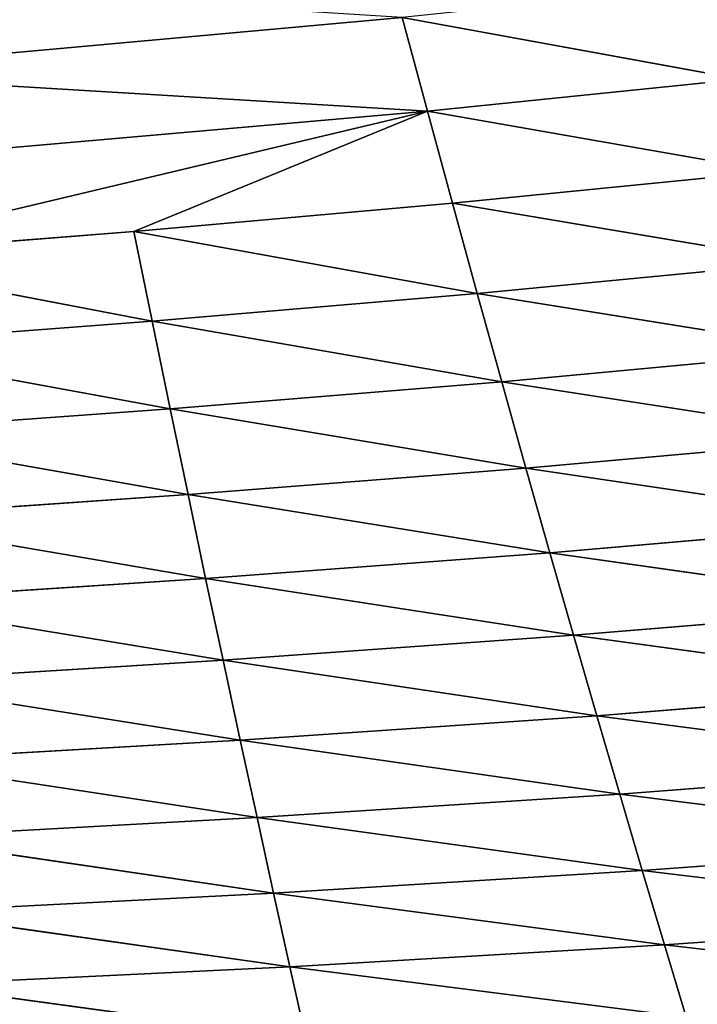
# Model space of a CAD drawing. Extents: x 0 to 605, y 0 to 400.
# Tile 706 of 1056: x 325 to 345, y 29 to 57. Entities that reach past the tile are written whole.
import ezdxf

# ---------------------------------------------------------------- set-up
doc = ezdxf.new("R2010")
doc.units = 0
doc.header["$LTSCALE"] = 25.4
doc.layers.get('0').update_dxf_attribs({"linetype": 'CONTINUOUS'})

# ---------------------------------------------------------------- blocks, each defined once
blk = doc.blocks.new('ATLANTA610_-_S_STL')
at = {"color": 0}
for p, q in [((322.409, 72, 370.811), (333.728, 74.208, 372.355)), ((322.409, 72, 370.811), (333.728, 74.208, 372.355)), ((333.266, 71.519, 370.283), (333.728, 74.208, 372.355)), ((333.266, 71.519, 370.283), (333.728, 74.208, 372.355)), ((333.266, 71.519, 370.283), (344.755, 73.73, 371.744)), ((333.266, 71.519, 370.283), (344.755, 73.73, 371.744)), ((344.127, 71.033, 369.648), (344.755, 73.73, 371.744)), ((344.127, 71.033, 369.648), (344.755, 73.73, 371.744)), ((344.127, 71.033, 369.648), (355.833, 73.249, 371.003)), ((344.127, 71.033, 369.648), (355.833, 73.249, 371.003)), ((322.409, 72, 370.811), (333.266, 71.519, 370.283)), ((322.409, 72, 370.811), (333.266, 71.519, 370.283)), ((322.106, 69.411, 368.706), (333.266, 71.519, 370.283)), ((322.106, 69.411, 368.706), (333.266, 71.519, 370.283)), ((332.794, 68.924, 368.153), (333.266, 71.519, 370.283)), ((332.794, 68.924, 368.153), (333.266, 71.519, 370.283)), ((333.266, 71.519, 370.283), (344.127, 71.033, 369.648)), ((333.266, 71.519, 370.283), (344.127, 71.033, 369.648)), ((332.794, 68.924, 368.153), (344.127, 71.033, 369.648)), ((332.794, 68.924, 368.153), (344.127, 71.033, 369.648)), ((343.486, 68.433, 367.494), (344.127, 71.033, 369.648)), ((343.486, 68.433, 367.494), (344.127, 71.033, 369.648)), ((344.127, 71.033, 369.648), (355.038, 70.544, 368.885)), ((344.127, 71.033, 369.648), (355.038, 70.544, 368.885)), ((343.486, 68.433, 367.494), (355.038, 70.544, 368.885)), ((343.486, 68.433, 367.494), (355.038, 70.544, 368.885)), ((332.794, 68.924, 368.153), (322.106, 69.411, 368.706)), ((332.794, 68.924, 368.153), (322.106, 69.411, 368.706)), ((321.797, 66.914, 366.541), (332.794, 68.924, 368.153)), ((321.797, 66.914, 366.541), (332.794, 68.924, 368.153)), ((332.313, 66.425, 365.962), (332.794, 68.924, 368.153)), ((332.313, 66.425, 365.962), (332.794, 68.924, 368.153)), ((343.486, 68.433, 367.494), (332.794, 68.924, 368.153)), ((343.486, 68.433, 367.494), (332.794, 68.924, 368.153)), ((332.313, 66.425, 365.962), (343.486, 68.433, 367.494)), ((332.313, 66.425, 365.962), (343.486, 68.433, 367.494)), ((342.833, 65.931, 365.28), (343.486, 68.433, 367.494)), ((342.833, 65.931, 365.28), (343.486, 68.433, 367.494)), ((354.226, 67.938, 366.709), (343.486, 68.433, 367.494)), ((354.226, 67.938, 366.709), (343.486, 68.433, 367.494)), ((342.833, 65.931, 365.28), (354.226, 67.938, 366.709)), ((342.833, 65.931, 365.28), (354.226, 67.938, 366.709)), ((321.797, 66.914, 366.541), (332.313, 66.425, 365.962)), ((321.797, 66.914, 366.541), (332.313, 66.425, 365.962)), ((332.313, 66.425, 365.962), (321.482, 64.51, 364.315)), ((332.313, 66.425, 365.962), (321.482, 64.51, 364.315)), ((332.313, 66.425, 365.962), (331.824, 64.022, 363.711)), ((332.313, 66.425, 365.962), (331.824, 64.022, 363.711)), ((332.313, 66.425, 365.962), (342.833, 65.931, 365.28)), ((332.313, 66.425, 365.962), (342.833, 65.931, 365.28)), ((342.833, 65.931, 365.28), (331.824, 64.022, 363.711)), ((342.833, 65.931, 365.28), (331.824, 64.022, 363.711)), ((342.833, 65.931, 365.28), (342.169, 63.53, 363.006)), ((342.833, 65.931, 365.28), (342.169, 63.53, 363.006)), ((342.833, 65.931, 365.28), (353.399, 65.435, 364.474)), ((342.833, 65.931, 365.28), (353.399, 65.435, 364.474)), ((353.399, 65.435, 364.474), (342.169, 63.53, 363.006)), ((353.399, 65.435, 364.474), (342.169, 63.53, 363.006)), ((331.824, 64.022, 363.711), (321.482, 64.51, 364.315)), ((331.824, 64.022, 363.711), (321.482, 64.51, 364.315)), ((321.163, 62.2, 362.027), (331.824, 64.022, 363.711)), ((321.163, 62.2, 362.027), (331.824, 64.022, 363.711)), ((331.327, 61.715, 361.399), (331.824, 64.022, 363.711)), ((331.327, 61.715, 361.399), (331.824, 64.022, 363.711)), ((342.169, 63.53, 363.006), (331.824, 64.022, 363.711)), ((342.169, 63.53, 363.006), (331.824, 64.022, 363.711)), ((331.327, 61.715, 361.399), (342.169, 63.53, 363.006)), ((331.327, 61.715, 361.399), (342.169, 63.53, 363.006)), ((341.493, 61.227, 360.672), (342.169, 63.53, 363.006)), ((341.493, 61.227, 360.672), (342.169, 63.53, 363.006)), ((352.556, 63.036, 362.18), (342.169, 63.53, 363.006)), ((352.556, 63.036, 362.18), (342.169, 63.53, 363.006)), ((341.493, 61.227, 360.672), (352.556, 63.036, 362.18)), ((341.493, 61.227, 360.672), (352.556, 63.036, 362.18)), ((321.163, 62.2, 362.027), (331.327, 61.715, 361.399)), ((321.163, 62.2, 362.027), (331.327, 61.715, 361.399)), ((331.327, 61.715, 361.399), (320.838, 59.982, 359.679)), ((331.327, 61.715, 361.399), (320.838, 59.982, 359.679)), ((331.327, 61.715, 361.399), (330.823, 59.503, 359.028)), ((331.327, 61.715, 361.399), (330.823, 59.503, 359.028)), ((331.327, 61.715, 361.399), (341.493, 61.227, 360.672)), ((331.327, 61.715, 361.399), (341.493, 61.227, 360.672)), ((341.493, 61.227, 360.672), (330.823, 59.503, 359.028)), ((341.493, 61.227, 360.672), (330.823, 59.503, 359.028)), ((341.493, 61.227, 360.672), (340.808, 59.023, 358.28)), ((341.493, 61.227, 360.672), (340.808, 59.023, 358.28)), ((341.493, 61.227, 360.672), (351.701, 60.738, 359.827)), ((341.493, 61.227, 360.672), (351.701, 60.738, 359.827)), ((351.701, 60.738, 359.827), (340.808, 59.023, 358.28)), ((351.701, 60.738, 359.827), (340.808, 59.023, 358.28)), ((320.838, 59.982, 359.679), (330.823, 59.503, 359.028)), ((320.838, 59.982, 359.679), (330.823, 59.503, 359.028)), ((330.823, 59.503, 359.028), (320.51, 57.856, 357.272)), ((330.823, 59.503, 359.028), (320.51, 57.856, 357.272)), ((330.823, 59.503, 359.028), (330.312, 57.386, 356.598)), ((330.823, 59.503, 359.028), (330.312, 57.386, 356.598)), ((330.823, 59.503, 359.028), (340.808, 59.023, 358.28)), ((330.823, 59.503, 359.028), (340.808, 59.023, 358.28)), ((340.808, 59.023, 358.28), (330.312, 57.386, 356.598)), ((340.808, 59.023, 358.28), (330.312, 57.386, 356.598)), ((340.808, 59.023, 358.28), (340.113, 56.915, 355.83)), ((340.808, 59.023, 358.28), (340.113, 56.915, 355.83)), ((340.808, 59.023, 358.28), (350.833, 58.542, 357.417)), ((340.808, 59.023, 358.28), (350.833, 58.542, 357.417)), ((350.833, 58.542, 357.417), (340.113, 56.915, 355.83)), ((350.833, 58.542, 357.417), (340.113, 56.915, 355.83)), ((320.51, 57.856, 357.272), (330.312, 57.386, 356.598)), ((320.51, 57.856, 357.272), (330.312, 57.386, 356.598)), ((330.312, 57.386, 356.598), (320.177, 55.82, 354.806)), ((330.312, 57.386, 356.598), (320.177, 55.82, 354.806)), ((330.312, 57.386, 356.598), (329.794, 55.361, 354.111)), ((330.312, 57.386, 356.598), (329.794, 55.361, 354.111)), ((330.312, 57.386, 356.598), (340.113, 56.915, 355.83)), ((330.312, 57.386, 356.598), (340.113, 56.915, 355.83)), ((340.113, 56.915, 355.83), (329.794, 55.361, 354.111)), ((340.113, 56.915, 355.83), (329.794, 55.361, 354.111)), ((340.113, 56.915, 355.83), (339.41, 54.902, 353.325)), ((340.113, 56.915, 355.83), (339.41, 54.902, 353.325)), ((340.113, 56.915, 355.83), (349.953, 56.444, 354.951)), ((340.113, 56.915, 355.83), (349.953, 56.444, 354.951)), ((349.953, 56.444, 354.951), (339.41, 54.902, 353.325)), ((349.953, 56.444, 354.951), (339.41, 54.902, 353.325)), ((329.794, 55.361, 354.111), (320.177, 55.82, 354.806)), ((329.794, 55.361, 354.111), (320.177, 55.82, 354.806)), ((319.839, 53.874, 352.282), (329.794, 55.361, 354.111)), ((319.839, 53.874, 352.282), (329.794, 55.361, 354.111)), ((329.27, 53.428, 351.567), (329.794, 55.361, 354.111)), ((329.27, 53.428, 351.567), (329.794, 55.361, 354.111)), ((339.41, 54.902, 353.325), (329.794, 55.361, 354.111)), ((339.41, 54.902, 353.325), (329.794, 55.361, 354.111)), ((329.27, 53.428, 351.567), (339.41, 54.902, 353.325)), ((329.27, 53.428, 351.567), (339.41, 54.902, 353.325)), ((338.698, 52.983, 350.764), (339.41, 54.902, 353.325)), ((338.698, 52.983, 350.764), (339.41, 54.902, 353.325)), ((349.062, 54.444, 352.43), (339.41, 54.902, 353.325)), ((349.062, 54.444, 352.43), (339.41, 54.902, 353.325)), ((338.698, 52.983, 350.764), (349.062, 54.444, 352.43)), ((338.698, 52.983, 350.764), (349.062, 54.444, 352.43)), ((319.839, 53.874, 352.282), (329.27, 53.428, 351.567)), ((319.839, 53.874, 352.282), (329.27, 53.428, 351.567)), ((329.27, 53.428, 351.567), (319.499, 52.018, 349.701)), ((329.27, 53.428, 351.567), (319.499, 52.018, 349.701)), ((329.27, 53.428, 351.567), (328.741, 51.587, 348.968)), ((329.27, 53.428, 351.567), (328.741, 51.587, 348.968)), ((329.27, 53.428, 351.567), (338.698, 52.983, 350.764)), ((329.27, 53.428, 351.567), (338.698, 52.983, 350.764)), ((338.698, 52.983, 350.764), (328.741, 51.587, 348.968)), ((338.698, 52.983, 350.764), (328.741, 51.587, 348.968)), ((337.979, 51.156, 348.15), (338.698, 52.983, 350.764)), ((337.979, 51.156, 348.15), (338.698, 52.983, 350.764)), ((338.698, 52.983, 350.764), (348.162, 52.54, 349.856)), ((338.698, 52.983, 350.764), (348.162, 52.54, 349.856)), ((337.979, 51.156, 348.15), (348.162, 52.54, 349.856)), ((337.979, 51.156, 348.15), (348.162, 52.54, 349.856)), ((328.741, 51.587, 348.968), (319.499, 52.018, 349.701)), ((337.253, 49.421, 345.482), (319.499, 52.018, 349.701)), ((328.741, 51.587, 348.968), (319.499, 52.018, 349.701)), ((337.253, 49.421, 345.482), (319.499, 52.018, 349.701)), ((328.741, 51.587, 348.968), (337.253, 49.421, 345.482)), ((337.979, 51.156, 348.15), (328.741, 51.587, 348.968)), ((337.979, 51.156, 348.15), (328.741, 51.587, 348.968)), ((328.741, 51.587, 348.968), (337.253, 49.421, 345.482)), ((337.979, 51.156, 348.15), (337.253, 49.421, 345.482)), ((337.979, 51.156, 348.15), (337.253, 49.421, 345.482)), ((347.252, 50.729, 347.23), (337.979, 51.156, 348.15)), ((347.252, 50.729, 347.23), (337.979, 51.156, 348.15)), ((347.252, 50.729, 347.23), (337.253, 49.421, 345.482)), ((347.252, 50.729, 347.23), (337.253, 49.421, 345.482)), ((337.253, 49.421, 345.482), (319.154, 50.25, 347.063)), ((337.253, 49.421, 345.482), (319.154, 50.25, 347.063)), ((318.807, 48.569, 344.369), (337.253, 49.421, 345.482)), ((318.807, 48.569, 344.369), (337.253, 49.421, 345.482)), ((336.521, 47.775, 342.764), (337.253, 49.421, 345.482)), ((336.521, 47.775, 342.764), (337.253, 49.421, 345.482)), ((337.253, 49.421, 345.482), (346.334, 49.011, 344.552)), ((337.253, 49.421, 345.482), (346.334, 49.011, 344.552)), ((336.521, 47.775, 342.764), (346.334, 49.011, 344.552)), ((336.521, 47.775, 342.764), (346.334, 49.011, 344.552)), ((318.807, 48.569, 344.369), (336.521, 47.775, 342.764)), ((318.807, 48.569, 344.369), (336.521, 47.775, 342.764))]:
    blk.add_line(p, q, dxfattribs=at)
mesh = blk.add_polyface(dxfattribs=at)
corners = [(356.611, 76.054, 373.065), (355.833, 73.249, 371.003), (344.755, 73.73, 371.744)]
mesh.append_faces([[corners[k] for k in face] for face in [(0, 1, 2)]], dxfattribs={"color": 0})
mesh = blk.add_polyface(dxfattribs=at)
corners = [(333.728, 74.208, 372.355), (322.409, 72, 370.811), (322.707, 74.679, 372.857)]
mesh.append_faces([[corners[k] for k in face] for face in [(0, 1, 2)]], dxfattribs={"color": 0})
mesh = blk.add_polyface(dxfattribs=at)
corners = [(333.728, 74.208, 372.355), (333.266, 71.519, 370.283), (322.409, 72, 370.811)]
mesh.append_faces([[corners[k] for k in face] for face in [(0, 1, 2)]], dxfattribs={"color": 0})
mesh = blk.add_polyface(dxfattribs=at)
corners = [(344.755, 73.73, 371.744), (333.266, 71.519, 370.283), (333.728, 74.208, 372.355)]
mesh.append_faces([[corners[k] for k in face] for face in [(0, 1, 2)]], dxfattribs={"color": 0})
mesh = blk.add_polyface(dxfattribs=at)
corners = [(344.755, 73.73, 371.744), (344.127, 71.033, 369.648), (333.266, 71.519, 370.283)]
mesh.append_faces([[corners[k] for k in face] for face in [(0, 1, 2)]], dxfattribs={"color": 0})
mesh = blk.add_polyface(dxfattribs=at)
corners = [(355.833, 73.249, 371.003), (344.127, 71.033, 369.648), (344.755, 73.73, 371.744)]
mesh.append_faces([[corners[k] for k in face] for face in [(0, 1, 2)]], dxfattribs={"color": 0})
mesh = blk.add_polyface(dxfattribs=at)
corners = [(355.833, 73.249, 371.003), (355.038, 70.544, 368.885), (344.127, 71.033, 369.648)]
mesh.append_faces([[corners[k] for k in face] for face in [(0, 1, 2)]], dxfattribs={"color": 0})
mesh = blk.add_polyface(dxfattribs=at)
corners = [(333.266, 71.519, 370.283), (322.106, 69.411, 368.706), (322.409, 72, 370.811)]
mesh.append_faces([[corners[k] for k in face] for face in [(0, 1, 2)]], dxfattribs={"color": 0})
mesh = blk.add_polyface(dxfattribs=at)
corners = [(333.266, 71.519, 370.283), (332.794, 68.924, 368.153), (322.106, 69.411, 368.706)]
mesh.append_faces([[corners[k] for k in face] for face in [(0, 1, 2)]], dxfattribs={"color": 0})
mesh = blk.add_polyface(dxfattribs=at)
corners = [(344.127, 71.033, 369.648), (332.794, 68.924, 368.153), (333.266, 71.519, 370.283)]
mesh.append_faces([[corners[k] for k in face] for face in [(0, 1, 2)]], dxfattribs={"color": 0})
mesh = blk.add_polyface(dxfattribs=at)
corners = [(344.127, 71.033, 369.648), (343.486, 68.433, 367.494), (332.794, 68.924, 368.153)]
mesh.append_faces([[corners[k] for k in face] for face in [(0, 1, 2)]], dxfattribs={"color": 0})
mesh = blk.add_polyface(dxfattribs=at)
corners = [(355.038, 70.544, 368.885), (343.486, 68.433, 367.494), (344.127, 71.033, 369.648)]
mesh.append_faces([[corners[k] for k in face] for face in [(0, 1, 2)]], dxfattribs={"color": 0})
mesh = blk.add_polyface(dxfattribs=at)
corners = [(355.038, 70.544, 368.885), (354.226, 67.938, 366.709), (343.486, 68.433, 367.494)]
mesh.append_faces([[corners[k] for k in face] for face in [(0, 1, 2)]], dxfattribs={"color": 0})
mesh = blk.add_polyface(dxfattribs=at)
corners = [(332.794, 68.924, 368.153), (321.797, 66.914, 366.541), (322.106, 69.411, 368.706)]
mesh.append_faces([[corners[k] for k in face] for face in [(0, 1, 2)]], dxfattribs={"color": 0})
mesh = blk.add_polyface(dxfattribs=at)
corners = [(332.794, 68.924, 368.153), (332.313, 66.425, 365.962), (321.797, 66.914, 366.541)]
mesh.append_faces([[corners[k] for k in face] for face in [(0, 1, 2)]], dxfattribs={"color": 0})
mesh = blk.add_polyface(dxfattribs=at)
corners = [(343.486, 68.433, 367.494), (332.313, 66.425, 365.962), (332.794, 68.924, 368.153)]
mesh.append_faces([[corners[k] for k in face] for face in [(0, 1, 2)]], dxfattribs={"color": 0})
mesh = blk.add_polyface(dxfattribs=at)
corners = [(343.486, 68.433, 367.494), (342.833, 65.931, 365.28), (332.313, 66.425, 365.962)]
mesh.append_faces([[corners[k] for k in face] for face in [(0, 1, 2)]], dxfattribs={"color": 0})
mesh = blk.add_polyface(dxfattribs=at)
corners = [(354.226, 67.938, 366.709), (342.833, 65.931, 365.28), (343.486, 68.433, 367.494)]
mesh.append_faces([[corners[k] for k in face] for face in [(0, 1, 2)]], dxfattribs={"color": 0})
mesh = blk.add_polyface(dxfattribs=at)
corners = [(354.226, 67.938, 366.709), (353.399, 65.435, 364.474), (342.833, 65.931, 365.28)]
mesh.append_faces([[corners[k] for k in face] for face in [(0, 1, 2)]], dxfattribs={"color": 0})
mesh = blk.add_polyface(dxfattribs=at)
corners = [(332.313, 66.425, 365.962), (321.482, 64.51, 364.315), (321.797, 66.914, 366.541)]
mesh.append_faces([[corners[k] for k in face] for face in [(0, 1, 2)]], dxfattribs={"color": 0})
mesh = blk.add_polyface(dxfattribs=at)
corners = [(332.313, 66.425, 365.962), (331.824, 64.022, 363.711), (321.482, 64.51, 364.315)]
mesh.append_faces([[corners[k] for k in face] for face in [(0, 1, 2)]], dxfattribs={"color": 0})
mesh = blk.add_polyface(dxfattribs=at)
corners = [(342.833, 65.931, 365.28), (331.824, 64.022, 363.711), (332.313, 66.425, 365.962)]
mesh.append_faces([[corners[k] for k in face] for face in [(0, 1, 2)]], dxfattribs={"color": 0})
mesh = blk.add_polyface(dxfattribs=at)
corners = [(342.833, 65.931, 365.28), (342.169, 63.53, 363.006), (331.824, 64.022, 363.711)]
mesh.append_faces([[corners[k] for k in face] for face in [(0, 1, 2)]], dxfattribs={"color": 0})
mesh = blk.add_polyface(dxfattribs=at)
corners = [(353.399, 65.435, 364.474), (342.169, 63.53, 363.006), (342.833, 65.931, 365.28)]
mesh.append_faces([[corners[k] for k in face] for face in [(0, 1, 2)]], dxfattribs={"color": 0})
mesh = blk.add_polyface(dxfattribs=at)
corners = [(353.399, 65.435, 364.474), (352.556, 63.036, 362.18), (342.169, 63.53, 363.006)]
mesh.append_faces([[corners[k] for k in face] for face in [(0, 1, 2)]], dxfattribs={"color": 0})
mesh = blk.add_polyface(dxfattribs=at)
corners = [(331.824, 64.022, 363.711), (321.163, 62.2, 362.027), (321.482, 64.51, 364.315)]
mesh.append_faces([[corners[k] for k in face] for face in [(0, 1, 2)]], dxfattribs={"color": 0})
mesh = blk.add_polyface(dxfattribs=at)
corners = [(331.824, 64.022, 363.711), (331.327, 61.715, 361.399), (321.163, 62.2, 362.027)]
mesh.append_faces([[corners[k] for k in face] for face in [(0, 1, 2)]], dxfattribs={"color": 0})
mesh = blk.add_polyface(dxfattribs=at)
corners = [(331.824, 64.022, 363.711), (342.169, 63.53, 363.006), (331.327, 61.715, 361.399)]
mesh.append_faces([[corners[k] for k in face] for face in [(0, 1, 2)]], dxfattribs={"color": 0})
mesh = blk.add_polyface(dxfattribs=at)
corners = [(342.169, 63.53, 363.006), (341.493, 61.227, 360.672), (331.327, 61.715, 361.399)]
mesh.append_faces([[corners[k] for k in face] for face in [(0, 1, 2)]], dxfattribs={"color": 0})
mesh = blk.add_polyface(dxfattribs=at)
corners = [(342.169, 63.53, 363.006), (352.556, 63.036, 362.18), (341.493, 61.227, 360.672)]
mesh.append_faces([[corners[k] for k in face] for face in [(0, 1, 2)]], dxfattribs={"color": 0})
mesh = blk.add_polyface(dxfattribs=at)
corners = [(352.556, 63.036, 362.18), (351.701, 60.738, 359.827), (341.493, 61.227, 360.672)]
mesh.append_faces([[corners[k] for k in face] for face in [(0, 1, 2)]], dxfattribs={"color": 0})
mesh = blk.add_polyface(dxfattribs=at)
corners = [(321.163, 62.2, 362.027), (331.327, 61.715, 361.399), (320.838, 59.982, 359.679)]
mesh.append_faces([[corners[k] for k in face] for face in [(0, 1, 2)]], dxfattribs={"color": 0})
mesh = blk.add_polyface(dxfattribs=at)
corners = [(331.327, 61.715, 361.399), (330.823, 59.503, 359.028), (320.838, 59.982, 359.679)]
mesh.append_faces([[corners[k] for k in face] for face in [(0, 1, 2)]], dxfattribs={"color": 0})
mesh = blk.add_polyface(dxfattribs=at)
corners = [(331.327, 61.715, 361.399), (341.493, 61.227, 360.672), (330.823, 59.503, 359.028)]
mesh.append_faces([[corners[k] for k in face] for face in [(0, 1, 2)]], dxfattribs={"color": 0})
mesh = blk.add_polyface(dxfattribs=at)
corners = [(341.493, 61.227, 360.672), (340.808, 59.023, 358.28), (330.823, 59.503, 359.028)]
mesh.append_faces([[corners[k] for k in face] for face in [(0, 1, 2)]], dxfattribs={"color": 0})
mesh = blk.add_polyface(dxfattribs=at)
corners = [(341.493, 61.227, 360.672), (351.701, 60.738, 359.827), (340.808, 59.023, 358.28)]
mesh.append_faces([[corners[k] for k in face] for face in [(0, 1, 2)]], dxfattribs={"color": 0})
mesh = blk.add_polyface(dxfattribs=at)
corners = [(351.701, 60.738, 359.827), (350.833, 58.542, 357.417), (340.808, 59.023, 358.28)]
mesh.append_faces([[corners[k] for k in face] for face in [(0, 1, 2)]], dxfattribs={"color": 0})
mesh = blk.add_polyface(dxfattribs=at)
corners = [(320.838, 59.982, 359.679), (330.823, 59.503, 359.028), (320.51, 57.856, 357.272)]
mesh.append_faces([[corners[k] for k in face] for face in [(0, 1, 2)]], dxfattribs={"color": 0})
mesh = blk.add_polyface(dxfattribs=at)
corners = [(330.823, 59.503, 359.028), (330.312, 57.386, 356.598), (320.51, 57.856, 357.272)]
mesh.append_faces([[corners[k] for k in face] for face in [(0, 1, 2)]], dxfattribs={"color": 0})
mesh = blk.add_polyface(dxfattribs=at)
corners = [(330.823, 59.503, 359.028), (340.808, 59.023, 358.28), (330.312, 57.386, 356.598)]
mesh.append_faces([[corners[k] for k in face] for face in [(0, 1, 2)]], dxfattribs={"color": 0})
mesh = blk.add_polyface(dxfattribs=at)
corners = [(340.808, 59.023, 358.28), (340.113, 56.915, 355.83), (330.312, 57.386, 356.598)]
mesh.append_faces([[corners[k] for k in face] for face in [(0, 1, 2)]], dxfattribs={"color": 0})
mesh = blk.add_polyface(dxfattribs=at)
corners = [(340.808, 59.023, 358.28), (350.833, 58.542, 357.417), (340.113, 56.915, 355.83)]
mesh.append_faces([[corners[k] for k in face] for face in [(0, 1, 2)]], dxfattribs={"color": 0})
mesh = blk.add_polyface(dxfattribs=at)
corners = [(350.833, 58.542, 357.417), (349.953, 56.444, 354.951), (340.113, 56.915, 355.83)]
mesh.append_faces([[corners[k] for k in face] for face in [(0, 1, 2)]], dxfattribs={"color": 0})
mesh = blk.add_polyface(dxfattribs=at)
corners = [(320.51, 57.856, 357.272), (330.312, 57.386, 356.598), (320.177, 55.82, 354.806)]
mesh.append_faces([[corners[k] for k in face] for face in [(0, 1, 2)]], dxfattribs={"color": 0})
mesh = blk.add_polyface(dxfattribs=at)
corners = [(330.312, 57.386, 356.598), (329.794, 55.361, 354.111), (320.177, 55.82, 354.806)]
mesh.append_faces([[corners[k] for k in face] for face in [(0, 1, 2)]], dxfattribs={"color": 0})
mesh = blk.add_polyface(dxfattribs=at)
corners = [(330.312, 57.386, 356.598), (340.113, 56.915, 355.83), (329.794, 55.361, 354.111)]
mesh.append_faces([[corners[k] for k in face] for face in [(0, 1, 2)]], dxfattribs={"color": 0})
mesh = blk.add_polyface(dxfattribs=at)
corners = [(340.113, 56.915, 355.83), (339.41, 54.902, 353.325), (329.794, 55.361, 354.111)]
mesh.append_faces([[corners[k] for k in face] for face in [(0, 1, 2)]], dxfattribs={"color": 0})
mesh = blk.add_polyface(dxfattribs=at)
corners = [(340.113, 56.915, 355.83), (349.953, 56.444, 354.951), (339.41, 54.902, 353.325)]
mesh.append_faces([[corners[k] for k in face] for face in [(0, 1, 2)]], dxfattribs={"color": 0})
mesh = blk.add_polyface(dxfattribs=at)
corners = [(349.953, 56.444, 354.951), (349.062, 54.444, 352.43), (339.41, 54.902, 353.325)]
mesh.append_faces([[corners[k] for k in face] for face in [(0, 1, 2)]], dxfattribs={"color": 0})
mesh = blk.add_polyface(dxfattribs=at)
corners = [(320.177, 55.82, 354.806), (329.794, 55.361, 354.111), (319.839, 53.874, 352.282)]
mesh.append_faces([[corners[k] for k in face] for face in [(0, 1, 2)]], dxfattribs={"color": 0})
mesh = blk.add_polyface(dxfattribs=at)
corners = [(329.794, 55.361, 354.111), (329.27, 53.428, 351.567), (319.839, 53.874, 352.282)]
mesh.append_faces([[corners[k] for k in face] for face in [(0, 1, 2)]], dxfattribs={"color": 0})
mesh = blk.add_polyface(dxfattribs=at)
corners = [(329.794, 55.361, 354.111), (339.41, 54.902, 353.325), (329.27, 53.428, 351.567)]
mesh.append_faces([[corners[k] for k in face] for face in [(0, 1, 2)]], dxfattribs={"color": 0})
mesh = blk.add_polyface(dxfattribs=at)
corners = [(339.41, 54.902, 353.325), (338.698, 52.983, 350.764), (329.27, 53.428, 351.567)]
mesh.append_faces([[corners[k] for k in face] for face in [(0, 1, 2)]], dxfattribs={"color": 0})
mesh = blk.add_polyface(dxfattribs=at)
corners = [(339.41, 54.902, 353.325), (349.062, 54.444, 352.43), (338.698, 52.983, 350.764)]
mesh.append_faces([[corners[k] for k in face] for face in [(0, 1, 2)]], dxfattribs={"color": 0})
mesh = blk.add_polyface(dxfattribs=at)
corners = [(349.062, 54.444, 352.43), (348.162, 52.54, 349.856), (338.698, 52.983, 350.764)]
mesh.append_faces([[corners[k] for k in face] for face in [(0, 1, 2)]], dxfattribs={"color": 0})
mesh = blk.add_polyface(dxfattribs=at)
corners = [(319.839, 53.874, 352.282), (329.27, 53.428, 351.567), (319.499, 52.018, 349.701)]
mesh.append_faces([[corners[k] for k in face] for face in [(0, 1, 2)]], dxfattribs={"color": 0})
mesh = blk.add_polyface(dxfattribs=at)
corners = [(329.27, 53.428, 351.567), (328.741, 51.587, 348.968), (319.499, 52.018, 349.701)]
mesh.append_faces([[corners[k] for k in face] for face in [(0, 1, 2)]], dxfattribs={"color": 0})
mesh = blk.add_polyface(dxfattribs=at)
corners = [(329.27, 53.428, 351.567), (338.698, 52.983, 350.764), (328.741, 51.587, 348.968)]
mesh.append_faces([[corners[k] for k in face] for face in [(0, 1, 2)]], dxfattribs={"color": 0})
mesh = blk.add_polyface(dxfattribs=at)
corners = [(338.698, 52.983, 350.764), (337.979, 51.156, 348.15), (328.741, 51.587, 348.968)]
mesh.append_faces([[corners[k] for k in face] for face in [(0, 1, 2)]], dxfattribs={"color": 0})
mesh = blk.add_polyface(dxfattribs=at)
corners = [(338.698, 52.983, 350.764), (348.162, 52.54, 349.856), (337.979, 51.156, 348.15)]
mesh.append_faces([[corners[k] for k in face] for face in [(0, 1, 2)]], dxfattribs={"color": 0})
mesh = blk.add_polyface(dxfattribs=at)
corners = [(348.162, 52.54, 349.856), (347.252, 50.729, 347.23), (337.979, 51.156, 348.15)]
mesh.append_faces([[corners[k] for k in face] for face in [(0, 1, 2)]], dxfattribs={"color": 0})
mesh = blk.add_polyface(dxfattribs=at)
corners = [(319.499, 52.018, 349.701), (337.253, 49.421, 345.482), (319.154, 50.25, 347.063)]
mesh.append_faces([[corners[k] for k in face] for face in [(0, 1, 2)]], dxfattribs={"color": 0})
mesh = blk.add_polyface(dxfattribs=at)
corners = [(319.499, 52.018, 349.701), (328.741, 51.587, 348.968), (337.253, 49.421, 345.482)]
mesh.append_faces([[corners[k] for k in face] for face in [(0, 1, 2)]], dxfattribs={"color": 0})
mesh = blk.add_polyface(dxfattribs=at)
corners = [(328.741, 51.587, 348.968), (337.979, 51.156, 348.15), (337.253, 49.421, 345.482)]
mesh.append_faces([[corners[k] for k in face] for face in [(0, 1, 2)]], dxfattribs={"color": 0})
mesh = blk.add_polyface(dxfattribs=at)
corners = [(337.979, 51.156, 348.15), (347.252, 50.729, 347.23), (337.253, 49.421, 345.482)]
mesh.append_faces([[corners[k] for k in face] for face in [(0, 1, 2)]], dxfattribs={"color": 0})
mesh = blk.add_polyface(dxfattribs=at)
corners = [(347.252, 50.729, 347.23), (346.334, 49.011, 344.552), (337.253, 49.421, 345.482)]
mesh.append_faces([[corners[k] for k in face] for face in [(0, 1, 2)]], dxfattribs={"color": 0})
mesh = blk.add_polyface(dxfattribs=at)
corners = [(319.154, 50.25, 347.063), (337.253, 49.421, 345.482), (318.807, 48.569, 344.369)]
mesh.append_faces([[corners[k] for k in face] for face in [(0, 1, 2)]], dxfattribs={"color": 0})
mesh = blk.add_polyface(dxfattribs=at)
corners = [(337.253, 49.421, 345.482), (336.521, 47.775, 342.764), (318.807, 48.569, 344.369)]
mesh.append_faces([[corners[k] for k in face] for face in [(0, 1, 2)]], dxfattribs={"color": 0})
mesh = blk.add_polyface(dxfattribs=at)
corners = [(337.253, 49.421, 345.482), (346.334, 49.011, 344.552), (336.521, 47.775, 342.764)]
mesh.append_faces([[corners[k] for k in face] for face in [(0, 1, 2)]], dxfattribs={"color": 0})
mesh = blk.add_polyface(dxfattribs=at)
corners = [(346.334, 49.011, 344.552), (345.407, 47.383, 341.826), (336.521, 47.775, 342.764)]
mesh.append_faces([[corners[k] for k in face] for face in [(0, 1, 2)]], dxfattribs={"color": 0})
mesh = blk.add_polyface(dxfattribs=at)
corners = [(318.807, 48.569, 344.369), (336.521, 47.775, 342.764), (318.456, 46.974, 341.622)]
mesh.append_faces([[corners[k] for k in face] for face in [(0, 1, 2)]], dxfattribs={"color": 0})

msp = doc.modelspace()

# ---------------------------------------------------------------- block references
at = {"color": 254, "extrusion": (0, -1, 5.55112e-17)}
msp.add_blockref('ATLANTA610_-_S_STL', (-0.269, -0.066, -399.883), dxfattribs=at)

doc.saveas('drawing.dxf')
